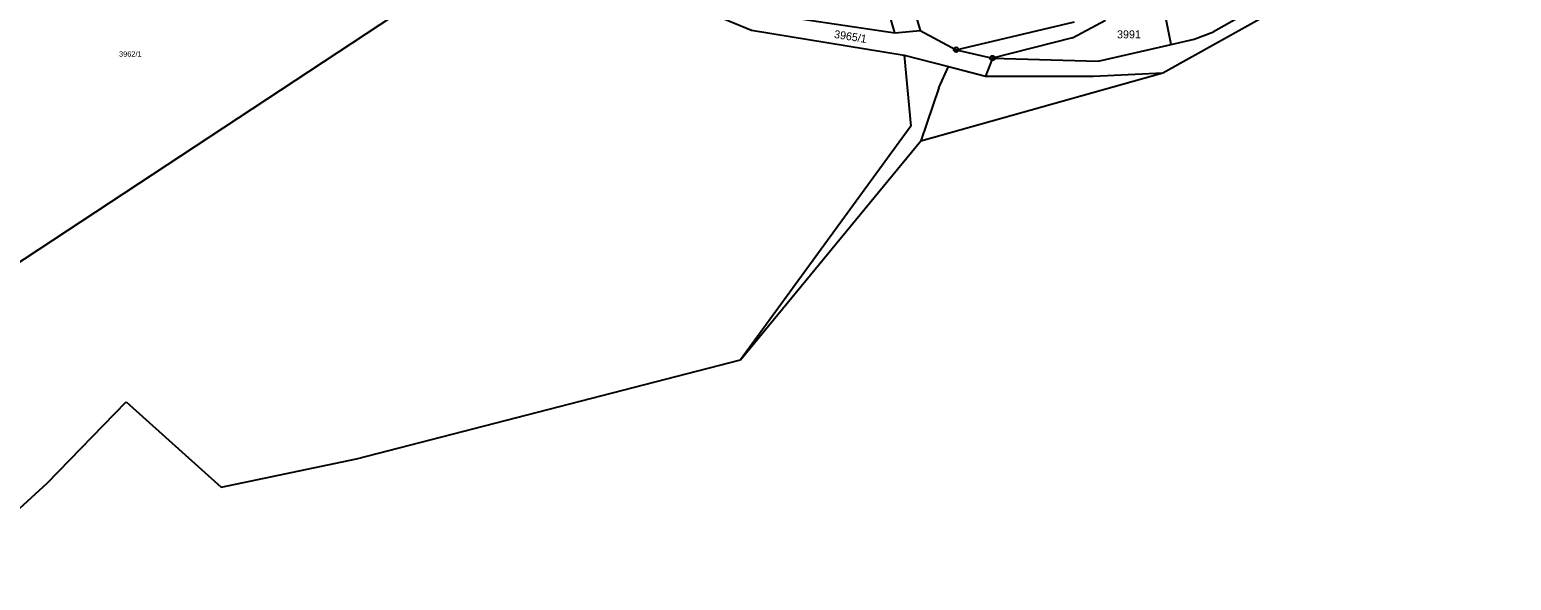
# Model space of a CAD drawing. Extents: x -593183 to -588034, y -1130415 to -1124994.
# Drawn here: x -592267.4 to -591952.7, y -1130364.4 to -1130247.5 of the extents above; entities that cross this region are included whole.
import ezdxf

# ---------------------------------------------------------------- set-up
doc = ezdxf.new("R2010")
doc.units = 0
for name, color, linetype in [('Vrstva 1', 7, 'Continuous'), ('Vrstva 13', 7, 'Continuous'), ('Vrstva 18', 7, 'Continuous'), ('Vrstva 24', 7, 'Continuous'), ('Vrstva 4', 7, 'Continuous')]:
    doc.layers.add(name, color=color, linetype=linetype)

msp = doc.modelspace()

# ---------------------------------------------------------------- linework, layer by layer
at = {"layer": 'Vrstva 1'}
for p, q in [((-592335.59, -1130340.25), (-592145.5, -1130215.1)), ((-592086.86, -1130217.31), (-592078.27, -1130247.66)), ((-592083.64, -1130248.15), (-592090.31, -1130225.17)), ((-591993.61, -1130235.29), (-592015.93, -1130247.93)), ((-592024.96, -1130250.63), (-592027.5, -1130237.6)), ((-592128.52, -1130241.64), (-592114.05, -1130247.6)), ((-592114.17, -1130243.58), (-592083.64, -1130248.15)), ((-592045.92, -1130249.22), (-592038.9, -1130245.47)), ((-592114.05, -1130247.6), (-592081.66, -1130252.91)), ((-592083.64, -1130248.15), (-592078.27, -1130247.66)), ((-592078.27, -1130247.66), (-592070.62, -1130251.71)), ((-592070.62, -1130251.71), (-592045.5, -1130245.78)), ((-592020.03, -1130249.49), (-592015.93, -1130247.93)), ((-592070.62, -1130251.71), (-592062.9, -1130253.51)), ((-592045.92, -1130249.22), (-592062.9, -1130253.51)), ((-592040.47, -1130254.18), (-592024.96, -1130250.63)), ((-592024.96, -1130250.63), (-592020.03, -1130249.49)), ((-592081.66, -1130252.91), (-592072.24, -1130255.31)), ((-592062.9, -1130253.51), (-592064.37, -1130257.32)), ((-592062.9, -1130253.51), (-592040.47, -1130254.18)), ((-592072.24, -1130255.31), (-592064.37, -1130257.32)), ((-592064.37, -1130257.32), (-592041.42, -1130257.3)), ((-592041.42, -1130257.3), (-592026.7, -1130256.6))]:
    msp.add_line(p, q, dxfattribs=at)
at = {"layer": 'Vrstva 13'}
for p, q in [((-592026.7, -1130256.6), (-591952.7, -1130215.4)), ((-592078.12, -1130271.06), (-592026.7, -1130256.6)), ((-592116.42, -1130317.53), (-592078.12, -1130271.06)), ((-592197.99, -1130338.57), (-592116.42, -1130317.53)), ((-592263.67, -1130343.74), (-592246.84, -1130326.47)), ((-592246.84, -1130326.47), (-592226.69, -1130344.6)), ((-592226.69, -1130344.6), (-592197.99, -1130338.57)), ((-592286.28, -1130364.36), (-592263.67, -1130343.74))]:
    msp.add_line(p, q, dxfattribs=at)
at = {"layer": 'Vrstva 24'}
for centre, radius in [((-592070.62, -1130251.71), 0.5), ((-592070.62, -1130251.71), 0.0327), ((-592062.9, -1130253.51), 0.5), ((-592062.9, -1130253.51), 0.0327)]:
    msp.add_circle(centre, radius, dxfattribs=at)
at = {"layer": 'Vrstva 4'}
for p, q in [((-592081.66, -1130252.91), (-592080.25, -1130267.97)), ((-592074.26, -1130259.8), (-592072.24, -1130255.31)), ((-592074.26, -1130259.8), (-592078.12, -1130271.06)), ((-592080.25, -1130267.97), (-592116.42, -1130317.53))]:
    msp.add_line(p, q, dxfattribs=at)

# ---------------------------------------------------------------- texts
at = {"layer": 'Vrstva 18'}
msp.add_text('3965/1', height=1.7, rotation=351, dxfattribs=at).set_placement((-592096.62, -1130249.21))
for s, height, p in [('3991', 1.7, (-592036.44, -1130249.31)), ('3962/1', 1.14, (-592248.39, -1130253.19))]:
    msp.add_text(s, height=height, dxfattribs=at).set_placement(p)

doc.saveas('drawing.dxf')
